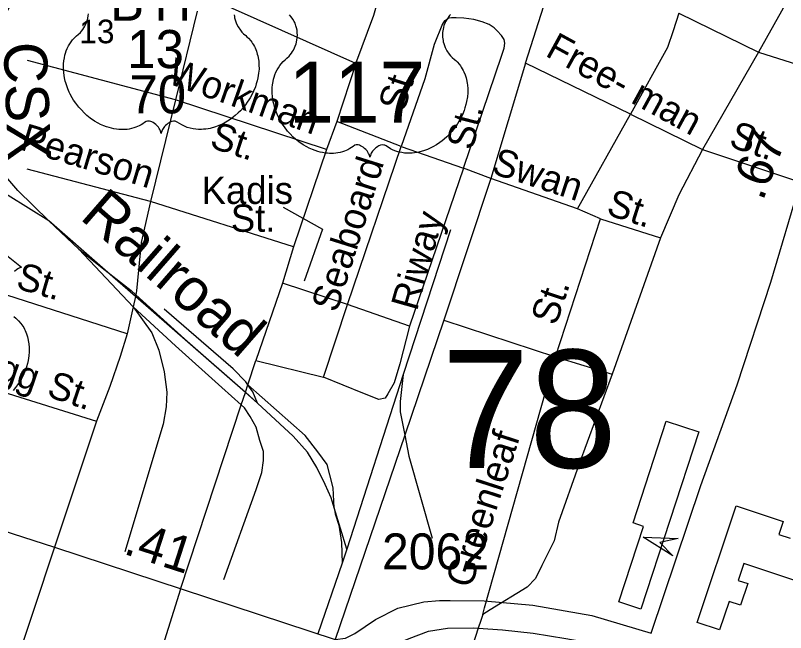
# Model space of a CAD drawing. Extents: x 2206922 to 2357709, y 510027 to 673830.
# Drawn here: x 2298965 to 2301643, y 599186 to 601332 of the extents above; entities that cross this region are included whole.
import ezdxf

# ---------------------------------------------------------------- set-up
doc = ezdxf.new("R2010")
doc.units = 0
for name, color, linetype in [('Exist Cultural Warehouse Building Footprint', 7, 'Continuous'), ('Exist Railroad Mainline', 7, 'Continuous'), ('Exist Railroad Mainline Label', 7, 'Continuous'), ('Exist Railroad Siding', 7, 'Continuous'), ('Exist Road Non-System Type 51', 7, 'Continuous'), ('Exist Road Non-System Type 51 Label', 7, 'Continuous'), ('Exist Road Primary US Attributed', 7, 'Continuous'), ('Exist Road Primary US Label', 7, 'Continuous'), ('Exist Road Primary US Mileage Tenths English Label', 7, 'Continuous'), ('Exist Road Primary US Shield CELL', 7, 'Continuous'), ('Exist Road Primary US Shield Number Label', 7, 'Continuous'), ('Exist Road Primary US Structure NCDOT Private Pedestrian Attributed CELL', 7, 'Continuous'), ('Exist Road Primary US UnDivided 4 Lane Attributed', 7, 'Continuous'), ('Exist Road Secondary Mileage Hundredths English Label', 7, 'Continuous'), ('Exist Road Secondary Structure Standard Bridge Number Label', 7, 'Continuous'), ('Exist Road Secondary Type 51 Attributed', 7, 'Continuous'), ('Exist Road Secondary Type 51 Number Label', 7, 'Continuous')]:
    doc.layers.add(name, color=color, linetype=linetype)

msp = doc.modelspace()

# ---------------------------------------------------------------- linework, layer by layer
at = {"layer": 'Exist Cultural Warehouse Building Footprint'}
for p, q in [((2301112.7, 599567.7), (2301228.2, 599920.7)), ((2301228.2, 599920.7), (2301341.2, 599883.8)), ((2301341.2, 599883.8), (2301139.8, 599268.2)), ((2301335.7, 599221.3), (2301470.8, 599627.1)), ((2301470.8, 599627.1), (2301634.7, 599572.5)), ((2301149.5, 599555.6), (2301112.7, 599567.7)), ((2301634.7, 599572.5), (2301619.8, 599527.7)), ((2301063.6, 599293.2), (2301149.5, 599555.6)), ((2301619.8, 599527.7), (2301658.7, 599514.7)), ((2301497.8, 599426.6), (2301478.3, 599367.9)), ((2301735.4, 599347.4), (2301497.8, 599426.6)), ((2301478.3, 599367.9), (2301511.4, 599356.8)), ((2301511.4, 599356.8), (2301486.3, 599281.5)), ((2301139.8, 599268.2), (2301063.6, 599293.2)), ((2301446.6, 599294.7), (2301413.5, 599195.4)), ((2301486.3, 599281.5), (2301446.6, 599294.7)), ((2301413.5, 599195.4), (2301335.7, 599221.3))]:
    msp.add_line(p, q, dxfattribs=at)
at = {"layer": 'Exist Railroad Mainline'}
for p, q in [((2299080.7, 600617.7), (2299185.5, 600519)), ((2299276.9, 600446.5), (2299080.7, 600617.7)), ((2300478.3, 600586.9), (2300313.6, 600083.3)), ((2299185.5, 600519), (2299276.9, 600446.5)), ((2300313.6, 600083.3), (2300116.7, 599476)), ((2300072.9, 599620.4), (2300062.5, 599654.8)), ((2300116.7, 599476), (2300072.9, 599620.4)), ((2300116.7, 599476), (2300100.9, 599427.3)), ((2300100.9, 599427.3), (2300016.7, 599182.2))]:
    msp.add_line(p, q, dxfattribs=at)
for points in [[(2299080.7, 600617.7), (2298973.5, 600722.6), (2298924.9, 600780.1), (2298904.5, 600825.9), (2298885.7, 600893.5), (2298872.5, 601013.4), (2298875.1, 601145.3), (2298886.1, 601229.4), (2298897.6, 601271.5), (2298915.3, 601309.6), (2298999.7, 601458.5)], [(2299080.7, 600617.7), (2298939.7, 600706.3), (2298869.5, 600741.4), (2298811.3, 600760.9), (2298743.1, 600774.1), (2298691.2, 600777.6), (2298629.1, 600778.9), (2298581.2, 600776.4), (2298519.5, 600759.7), (2298453.7, 600733), (2298386.3, 600688.2), (2298316.9, 600633.6), (2298241.8, 600562.8)], [(2299276.9, 600446.5), (2299367, 600375.1), (2299383.2, 600360.4), (2299552.8, 600207.1), (2299764.3, 600021.5), (2299807.1, 599984)], [(2299807.1, 599984), (2299764.3, 600021.4), (2299382, 600354.9), (2299276.9, 600446.5)], [(2300062.5, 599654.8), (2300042.1, 599700.6), (2300013.4, 599760.3), (2299980.9, 599814), (2299930.2, 599869.3), (2299807.1, 599984)], [(2300072.9, 599620.4), (2300077, 599599), (2300089.4, 599559.3), (2300098.2, 599499.4), (2300100.9, 599427.3)], [(2300273.9, 599141.4), (2300333.5, 599166.1), (2300401.4, 599190.8), (2300467.1, 599201.5), (2300559.1, 599202.4), (2300574.4, 599201.3), (2300659, 599195.4), (2300765.1, 599184.7), (2300879.3, 599165.9), (2301005.4, 599143.2), (2301103.5, 599126.4), (2301154.3, 599121.4)]]:
    msp.add_lwpolyline(points, dxfattribs=at)
at = {"layer": 'Exist Railroad Siding'}
msp.add_line((2299373.7, 600319.1), (2299185.5, 600519), dxfattribs=at)
for points in [[(2299373.7, 600319.1), (2299373.9, 600318.8), (2299438.6, 600227.9), (2299463.2, 600168.1), (2299482.1, 600092.4), (2299490.9, 600022.6), (2299489.4, 599970.5), (2299478, 599910.4), (2299344.9, 599467.3)], [(2299689.7, 599371.1), (2299802.3, 599684.1), (2299821.7, 599742.3), (2299827.2, 599784.3), (2299826.9, 599816.3), (2299814.4, 599854), (2299801.9, 599899.9), (2299781.6, 599937.7), (2299761.2, 599967.5), (2299749.9, 599977.7), (2299682.5, 600038.5), (2299521, 600182.8), (2299373.9, 600318.9), (2299373.7, 600319.1)], [(2299773.1, 600048.1), (2299766.3, 600057.5), (2299721.9, 600103), (2299481.7, 600310.3)], [(2300313.6, 600083.3), (2300302.8, 599989.2), (2300303.1, 599953.2), (2300318.6, 599872.7), (2300332.7, 599799.8), (2300413.9, 599514.8)], [(2299807.1, 599984), (2299790.7, 600023.7), (2299773.1, 600048.1)], [(2300072.9, 599620.4), (2300070.1, 599688.9), (2300057.7, 599734.8), (2300049.2, 599770.7), (2300016.8, 599814.2), (2299972.1, 599871.8), (2299773.1, 600048.1)]]:
    msp.add_lwpolyline(points, dxfattribs=at)
at = {"layer": 'Exist Road Non-System Type 51'}
for p, q in [((2301735.6, 601537.1), (2301549.4, 601204.5)), ((2300738.2, 601165.6), (2300849.1, 601512.7)), ((2300148.7, 601164.5), (2299607.9, 601406.3)), ((2299596.8, 601346.4), (2299521.4, 601038.1)), ((2301272.4, 601339.7), (2301549.4, 601204.5)), ((2301549.4, 601204.5), (2301354.4, 600866.2)), ((2301549.4, 601204.5), (2301824.6, 601116.9)), ((2299521.4, 601038.1), (2299007.2, 601174.5)), ((2300148.7, 601164.5), (2300082.2, 600962.7)), ((2300738.2, 601165.6), (2300618.6, 600765.3)), ((2301103.9, 600988.2), (2300738.2, 601165.6)), ((2299521.4, 601038.1), (2299435, 600684.4)), ((2300046.7, 600865.1), (2299521.4, 601038.1)), ((2300920, 600658.9), (2301103.9, 600988.2)), ((2301103.9, 600988.2), (2301354.4, 600866.2)), ((2300082.2, 600962.7), (2300046.7, 600865.1)), ((2300306, 600876.2), (2300082.2, 600962.7)), ((2300046.7, 600865.1), (2299931.5, 600526.9)), ((2300119.9, 600327.3), (2300306, 600876.2)), ((2300306, 600876.2), (2300523.3, 600800.8)), ((2301354.4, 600866.2), (2301691.7, 600753.2)), ((2299435, 600684.4), (2299005, 600797.5)), ((2300523.3, 600800.8), (2300334.9, 600251.9)), ((2300618.6, 600765.3), (2300523.3, 600800.8)), ((2300618.6, 600765.3), (2300454.5, 600271.9)), ((2300920, 600658.9), (2300618.6, 600765.3)), ((2299931.5, 600526.9), (2299435, 600684.4)), ((2300999.8, 600624.5), (2300920, 600658.9)), ((2300842.4, 600144.3), (2300999.8, 600624.5)), ((2300999.8, 600624.5), (2301208.1, 600559.1)), ((2301208.1, 600559.1), (2301039.7, 600084.5)), ((2299931.5, 600526.9), (2299893.8, 600400.5)), ((2299893.8, 600400.5), (2299800.7, 600132.1)), ((2300119.9, 600327.3), (2299893.8, 600400.5)), ((2299353, 600225.3), (2298885.3, 600375)), ((2299382, 600354.9), (2299373.9, 600318.9)), ((2299383.2, 600360.4), (2299382, 600354.9)), ((2299373.9, 600318.8), (2299353, 600225.3)), ((2299373.9, 600318.9), (2299373.9, 600318.8)), ((2300035.6, 600074.5), (2300119.9, 600327.3)), ((2300334.9, 600251.9), (2300119.9, 600327.3)), ((2300454.5, 600271.9), (2300318.6, 599872.7)), ((2300454.5, 600271.9), (2300842.4, 600144.3)), ((2299773.1, 600048.1), (2299800.7, 600132.1)), ((2299800.7, 600132.1), (2300035.6, 600074.5)), ((2300596.5, 599272.4), (2300842.4, 600144.3)), ((2300842.4, 600144.3), (2301039.7, 600084.5)), ((2298776.7, 600067.8), (2299246.6, 599921.5)), ((2299764.3, 600021.5), (2299773.1, 600048.1)), ((2299749.9, 599977.7), (2299764.3, 600021.4)), ((2299764.3, 600021.4), (2299764.3, 600021.5)), ((2299539.2, 599337.1), (2299749.9, 599977.7)), ((2300318.6, 599872.7), (2300076.9, 599162.7)), ((2299539.2, 599337.1), (2299398.1, 598888.7)), ((2300590, 599249.3), (2300596.5, 599272.4)), ((2300590, 599249.3), (2300583.2, 599228.4)), ((2300615.9, 599265.1), (2300590, 599249.3)), ((2300583.2, 599228.4), (2300574.4, 599201.3))]:
    msp.add_line(p, q, dxfattribs=at)
for points in [[(2300148.7, 601164.5), (2300210.7, 601333.1), (2300226.3, 601386.3), (2300235.1, 601412.9), (2300244.4, 601439.7), (2300249.2, 601457.1), (2300249.2, 601463.4), (2300248.4, 601469.1), (2300245.5, 601472.5), (2300240.4, 601476.8), (2300219.6, 601486.1), (2299984.7, 601594.8)], [(2301272.4, 601339.7), (2301252.4, 601277.6), (2301232.5, 601220), (2301103.9, 600988.2)], [(2300523.3, 600800.8), (2300656.2, 601193.4), (2300664.9, 601217.6), (2300667.3, 601235.5), (2300664.9, 601247.8), (2300654.7, 601261.8), (2300640.1, 601278.6), (2300629.4, 601288.3), (2300611.9, 601299.8), (2300587.9, 601309.3), (2300558.7, 601317.6), (2300524.3, 601322.2), (2300497.4, 601323.3), (2300480.7, 601323.8), (2300471.5, 601321.7), (2300465.1, 601317.9), (2300457, 601312.5), (2300450.1, 601302), (2300421.3, 601231.1), (2300388.1, 601111.3), (2300306, 600876.2)], [(2301354.4, 600866.2), (2301272.4, 600707.7), (2301208.1, 600559.1)], [(2299435, 600684.4), (2299401.8, 600542.4), (2299386.2, 600373.9), (2299383.2, 600360.4)], [(2300334.9, 600251.9), (2300301.6, 600121.1), (2300281.7, 600054.5), (2300259.5, 600016.8), (2300250.6, 600001.3), (2300228.5, 599996.9), (2300173.1, 600019), (2300035.6, 600074.5)], [(2299353, 600225.3), (2299328.6, 600145.5), (2299293.1, 600041.2), (2299246.6, 599921.5)], [(2301039.7, 600084.5), (2300924.4, 599769.5), (2300853.5, 599569.9), (2300838, 599505.6), (2300795.9, 599419.1), (2300773.7, 599374.8), (2300744.9, 599343.7), (2300615.9, 599265.1)], [(2299246.6, 599921.5), (2299110.7, 599514.6), (2299100.3, 599483.4)], [(2300574.4, 599201.3), (2300534.2, 599078.4), (2300356.3, 598552.4)]]:
    msp.add_lwpolyline(points, dxfattribs=at)
at = {"layer": 'Exist Road Non-System Type 51 Label'}
msp.add_lwpolyline([(2299895.7, 600665.7), (2300033.1, 600588.4), (2299968.7, 600407.9)], dxfattribs=at)
at = {"layer": 'Exist Road Primary US Attributed'}
for points in [[(2298262.4, 599954.4), (2298279.6, 599933.7), (2298313, 599889.9), (2298372.8, 599824.3), (2298444.3, 599756.2), (2298539.6, 599685.3), (2298654.8, 599634.3), (2298880.9, 599554.4), (2299100.3, 599483.4)], [(2299100.3, 599483.4), (2298951.8, 599035.4), (2298779.1, 598532.2)]]:
    msp.add_lwpolyline(points, dxfattribs=at)
at = {"layer": 'Exist Road Primary US Shield CELL'}
for points in [[(2299725.1, 601333.6), (2299726.1, 601327.9), (2299727, 601322.9), (2299728.6, 601316.7), (2299730.8, 601309.6), (2299733.7, 601302.7), (2299739.5, 601291.5), (2299747.1, 601280.1), (2299752.5, 601273.7), (2299757.8, 601268.3), (2299765.7, 601261.6), (2299770, 601257.8), (2299775, 601252.8), (2299783, 601243.5), (2299786.3, 601239.1), (2299789.6, 601234.1), (2299792.6, 601229), (2299795.7, 601223.6), (2299798.1, 601218.8), (2299802.6, 601207.8), (2299805.9, 601197.1), (2299807.4, 601191.4), (2299809.8, 601178.8), (2299810.7, 601172.6), (2299811.7, 601160.3), (2299811.8, 601145.4), (2299810.6, 601131.2), (2299808, 601114.8), (2299805.8, 601104.9), (2299802.4, 601093.4), (2299799.1, 601083.4), (2299793.2, 601068.8), (2299788, 601058.1), (2299781.3, 601045.7), (2299776.6, 601038.2), (2299771.2, 601030.1), (2299764.5, 601020.8), (2299756.6, 601011), (2299747.1, 601000.5), (2299739.4, 600992.9), (2299729.4, 600983.9), (2299723.3, 600978.9), (2299714.7, 600972.4), (2299702.8, 600964.5), (2299691.1, 600957.7), (2299681.2, 600952.6), (2299672.4, 600948.8), (2299661, 600944.5), (2299642, 600939.2), (2299635.1, 600937.8), (2299626.9, 600936.6), (2299619.2, 600935.8), (2299611.8, 600935.4), (2299601.7, 600935.4), (2299591.8, 600936.1), (2299582.4, 600937.5), (2299572.6, 600939.5), (2299562.3, 600942.6), (2299553, 600946.2), (2299543.6, 600950.9), (2299527.7, 600960.9), (2299523.1, 600963.3), (2299520.5, 600964), (2299514.4, 600964.3), (2299508.6, 600963.1), (2299502.7, 600960.7), (2299499.1, 600958.8), (2299494.3, 600955.7), (2299490.7, 600952.8), (2299486.3, 600948.6), (2299483.3, 600945.2), (2299480.9, 600942.4), (2299476.5, 600935.4), (2299474.9, 600932), (2299473.2, 600927.7), (2299471.7, 600921.3), (2299469.7, 600929.3), (2299467.3, 600934.7), (2299464.6, 600939.2), (2299461.8, 600943.3), (2299457.3, 600948.4), (2299453.3, 600952.3), (2299448.4, 600956.2), (2299443.2, 600959.4), (2299439.1, 600961.5), (2299435.3, 600962.9), (2299430.7, 600964.1), (2299426.9, 600964.4), (2299423.8, 600964.3), (2299419.5, 600963.3), (2299413.7, 600959.1), (2299408.1, 600955.3), (2299402.1, 600951.6), (2299395, 600947.8), (2299389.8, 600945.4), (2299383.5, 600943), (2299376.2, 600940.5), (2299368.3, 600938.5), (2299360.2, 600936.9), (2299353.1, 600935.7), (2299345.4, 600935), (2299338.5, 600934.8), (2299331.3, 600934.9), (2299324.5, 600935.4), (2299316.7, 600936.1), (2299307, 600937.6), (2299298.9, 600939.4), (2299290.4, 600941.7), (2299281.7, 600944.4), (2299272.4, 600948), (2299260.7, 600953.1), (2299252.5, 600957.2), (2299239.7, 600964.6), (2299224.7, 600975), (2299213.3, 600984.2), (2299205, 600991.7), (2299192.8, 601004.2), (2299185.6, 601012.3), (2299174.3, 601026.9), (2299167.1, 601037.5), (2299162.4, 601045.2), (2299155.6, 601057.7), (2299151.8, 601065.5), (2299147, 601076.9), (2299143.1, 601087.3), (2299139.9, 601097.2), (2299138.2, 601103.5), (2299135.8, 601114.5), (2299134.3, 601122.4), (2299132.9, 601133.1), (2299132.1, 601144.4), (2299131.9, 601154.8), (2299132.2, 601163.5), (2299133.2, 601173.6), (2299134.9, 601184.3), (2299136.9, 601193.5), (2299138.8, 601200.1), (2299141.5, 601208.1), (2299145.1, 601217), (2299149.4, 601225.5), (2299153.5, 601232.6), (2299158.6, 601240.2), (2299163.6, 601246.7), (2299170.1, 601253.8), (2299177, 601260.3), (2299183.2, 601265.4), (2299190.7, 601272.7), (2299194.6, 601277.1), (2299199.2, 601283.3), (2299202.9, 601289), (2299205.9, 601294.1), (2299209.8, 601301.6), (2299212.2, 601307.2), (2299215.1, 601315.9), (2299216.6, 601322), (2299218.1, 601329.8), (2299219.1, 601337.2)], [(2300478.3, 601335.1), (2300474.8, 601331.3), (2300471.7, 601327.7), (2300468, 601322.6), (2300464.6, 601317.4), (2300461.4, 601311.7), (2300459, 601306.8), (2300455, 601296.4), (2300453.1, 601289.9), (2300451.9, 601284.3), (2300450.4, 601272.9), (2300450, 601267.4), (2300450, 601262), (2300450.3, 601256.3), (2300450.8, 601250.8), (2300451.8, 601245.1), (2300452.7, 601240.1), (2300454.3, 601234), (2300456.6, 601226.8), (2300459.4, 601219.9), (2300465.3, 601208.7), (2300472.9, 601197.3), (2300478.3, 601191), (2300483.6, 601185.5), (2300491.5, 601178.8), (2300495.8, 601175), (2300500.7, 601170.1), (2300508.8, 601160.7), (2300512.1, 601156.3), (2300515.4, 601151.4), (2300518.4, 601146.3), (2300521.4, 601140.8), (2300523.9, 601136), (2300528.4, 601125), (2300531.7, 601114.3), (2300533.2, 601108.7), (2300535.6, 601096), (2300536.5, 601089.8), (2300537.5, 601077.5), (2300537.5, 601062.6), (2300536.4, 601048.5), (2300533.7, 601032), (2300531.5, 601022.1), (2300528.2, 601010.6), (2300524.9, 601000.7), (2300519, 600986), (2300513.8, 600975.4), (2300507, 600962.9), (2300502.4, 600955.4), (2300497, 600947.3), (2300490.3, 600938.1), (2300482.4, 600928.2), (2300472.9, 600917.8), (2300465.2, 600910.1), (2300455.2, 600901.1), (2300449.1, 600896.1), (2300440.4, 600889.6), (2300428.6, 600881.7), (2300416.9, 600874.9), (2300407, 600869.8), (2300398.1, 600866), (2300386.8, 600861.7), (2300367.8, 600856.5), (2300360.9, 600855), (2300352.7, 600853.8), (2300345, 600853), (2300337.5, 600852.6), (2300327.5, 600852.6), (2300317.6, 600853.3), (2300308.1, 600854.7), (2300298.3, 600856.8), (2300288.1, 600859.8), (2300278.8, 600863.5), (2300269.4, 600868.1), (2300253.5, 600878.1), (2300248.9, 600880.5), (2300246.3, 600881.2), (2300240.1, 600881.5), (2300234.4, 600880.3), (2300228.4, 600878), (2300224.9, 600876.1), (2300220.1, 600873), (2300216.5, 600870.1), (2300212.1, 600865.9), (2300209, 600862.4), (2300206.7, 600859.7), (2300202.2, 600852.6), (2300200.6, 600849.2), (2300199, 600844.9), (2300197.5, 600838.5), (2300195.5, 600846.6), (2300193.1, 600851.9), (2300190.4, 600856.5), (2300187.5, 600860.5), (2300183.1, 600865.7), (2300179, 600869.5), (2300174.2, 600873.5), (2300169, 600876.6), (2300164.9, 600878.7), (2300161.1, 600880.2), (2300156.4, 600881.3), (2300152.6, 600881.6), (2300149.5, 600881.5), (2300145.2, 600880.6), (2300139.4, 600876.4), (2300133.9, 600872.6), (2300127.9, 600868.8), (2300120.8, 600865), (2300115.5, 600862.6), (2300109.3, 600860.2), (2300102, 600857.8), (2300094.1, 600855.7), (2300086, 600854.1), (2300078.9, 600853), (2300071.2, 600852.3), (2300064.3, 600852.1), (2300057.1, 600852.1), (2300050.3, 600852.7), (2300042.5, 600853.3), (2300032.8, 600854.8), (2300024.7, 600856.6), (2300016.2, 600858.9), (2300007.5, 600861.6), (2299998.1, 600865.2), (2299986.4, 600870.3), (2299978.3, 600874.5), (2299965.5, 600881.8), (2299950.4, 600892.3), (2299939.1, 600901.4), (2299930.8, 600909), (2299918.5, 600921.4), (2299911.4, 600929.6), (2299900.1, 600944.2), (2299892.9, 600954.7), (2299888.2, 600962.5), (2299881.4, 600974.9), (2299877.6, 600982.8), (2299872.7, 600994.1), (2299868.9, 601004.6), (2299865.7, 601014.4), (2299864, 601020.7), (2299861.6, 601031.8), (2299860.1, 601039.6), (2299858.7, 601050.3), (2299857.9, 601061.6), (2299857.7, 601072), (2299858, 601080.7), (2299859, 601090.8), (2299860.7, 601101.5), (2299862.7, 601110.7), (2299864.6, 601117.3), (2299867.3, 601125.4), (2299870.9, 601134.3), (2299875.2, 601142.8), (2299879.2, 601149.8), (2299884.3, 601157.4), (2299889.3, 601163.9), (2299895.9, 601171), (2299902.7, 601177.6), (2299909, 601182.7), (2299916.5, 601190), (2299920.3, 601194.4), (2299925, 601200.5), (2299928.7, 601206.2), (2299931.7, 601211.3), (2299935.6, 601218.8), (2299937.9, 601224.5), (2299940.9, 601233.1), (2299942.4, 601239.2), (2299943.9, 601247), (2299944.9, 601254.4), (2299945.3, 601263.6), (2299945, 601271.2), (2299944.1, 601280.1), (2299942.4, 601288.6), (2299940.4, 601296), (2299937.2, 601304.6), (2299934.3, 601310.8), (2299929.3, 601319.2), (2299923.9, 601327), (2299918.2, 601333.4)], [(2298856.7, 600558.6), (2298985.3, 600456.1), (2298982.3, 600455), (2298975.3, 600451.6), (2298969.7, 600448.3), (2298960.9, 600442.1)], [(2298958.6, 600285.5), (2298966.5, 600278.8), (2298970.8, 600275), (2298975.8, 600270), (2298983.8, 600260.7), (2298987.1, 600256.3), (2298990.4, 600251.3), (2298993.4, 600246.3), (2298996.5, 600240.8), (2298998.9, 600236), (2299003.4, 600225), (2299006.7, 600214.3), (2299008.2, 600208.6), (2299010.6, 600196), (2299011.5, 600189.8), (2299012.5, 600177.5), (2299012.6, 600162.6), (2299011.4, 600148.5), (2299008.8, 600132), (2299006.6, 600122.1), (2299003.2, 600110.6), (2298999.9, 600100.7), (2298994, 600086), (2298988.8, 600075.4), (2298982.1, 600062.9), (2298977.4, 600055.4), (2298972, 600047.3), (2298965.3, 600038.1), (2298957.4, 600028.2)]]:
    msp.add_lwpolyline(points, dxfattribs=at)
at = {"layer": 'Exist Road Primary US Structure NCDOT Private Pedestrian Attributed CELL'}
msp.add_lwpolyline([(2301250.6, 599452.7), (2301147.8, 599518.2), (2301269.6, 599512.9), (2301205.9, 599499.8)], close=True, dxfattribs=at)
at = {"layer": 'Exist Road Primary US UnDivided 4 Lane Attributed'}
msp.add_lwpolyline([(2301176, 599183.7), (2301348.9, 599697.6), (2301474.6, 600047.9), (2301592.3, 600404.5), (2301694.9, 600752.1), (2301824.6, 601116.9), (2301939.5, 601466.2), (2302012.9, 601683.1), (2302022.4, 601711.8), (2302103, 601952.7), (2302152.4, 602118.3), (2302179.9, 602208.4)], dxfattribs=at)
at = {"layer": 'Exist Road Secondary Type 51 Attributed'}
msp.add_lwpolyline([(2299100.3, 599483.4), (2300076.9, 599162.7), (2300113.1, 599167.4), (2300144.6, 599183.2), (2300217, 599232), (2300294.1, 599271.3), (2300384.7, 599292.7), (2300439, 599298.3), (2300476.1, 599297.5), (2300594.3, 599296.4), (2300764.6, 599282), (2300969, 599245.9), (2301176, 599183.7)], dxfattribs=at)

# ---------------------------------------------------------------- texts
at = {"layer": 'Exist Railroad Mainline Label'}
for s, rotation, p in [('CSX', 272.2502, (2298923, 601236.9)), ('Railroad', 318.8991, (2299185, 600626.7))]:
    msp.add_text(s, height=150, rotation=rotation, dxfattribs=at).set_placement(p)
at = {"layer": 'Exist Road Non-System Type 51 Label'}
for s, rotation, p in [('Free- man', 331.3216, (2300803.8, 601192.9)), ('Workman', 340.5833, (2299488.8, 601097)), ('St.', 72.2884, (2300315, 600991.2)), ('St.', 75.7291, (2300554.6, 600860)), ('St.', 341.9627, (2299636.3, 600873.9)), ('St.', 341.1533, (2301442.1, 600877.2)), ('Pearson', 343.2162, (2298976.1, 600866.7)), ('Swan', 341.9785, (2300616.4, 600783.9)), ('Seaboard', 72.5561, (2300082.6, 600295.6)), ('St.', 342.1861, (2301015.9, 600640.3)), ('Riway', 74.2624, (2300360.8, 600301.2)), ('St.', 343.6041, (2298962.3, 600384.2)), ('St.', 71.6534, (2300845.2, 600250.2)), ('Rigg', 341.1227, (2298781.7, 600107.2)), ('St.', 341.1227, (2299069.8, 600008.7)), ('Greenleaf', 72.0756, (2300548.7, 599336.3))]:
    msp.add_text(s, height=95, rotation=rotation, dxfattribs=at).set_placement(p)
for s, p in [('Kadis', (2299612, 600676.4)), ('St.', (2299713.8, 600579.5))]:
    msp.add_text(s, height=95, dxfattribs=at).set_placement(p)
at = {"layer": 'Exist Road Primary US Label'}
msp.add_text('13', height=82.02, dxfattribs=at).set_placement((2299187.2, 601235))
at = {"layer": 'Exist Road Primary US Mileage Tenths English Label'}
msp.add_text('.67', height=125, rotation=69.3538, dxfattribs=at).set_placement((2301563.8, 600683.9))
at = {"layer": 'Exist Road Primary US Shield Number Label'}
for s, height, p in [('BYP', 132.5, (2299293.7, 601313.5)), ('13', 132.5, (2299353.6, 601148.5)), ('117', 212.5, (2299914.8, 600958.9)), ('70', 132.5, (2299361.1, 600991.1))]:
    msp.add_text(s, height=height, dxfattribs=at).set_placement(p)
at = {"layer": 'Exist Road Secondary Mileage Hundredths English Label'}
msp.add_text('.41', height=125, rotation=342.1168, dxfattribs=at).set_placement((2299336.6, 599461.2))
at = {"layer": 'Exist Road Secondary Structure Standard Bridge Number Label'}
msp.add_text('78', height=410.1, dxfattribs=at).set_placement((2300446.7, 599758.9))
at = {"layer": 'Exist Road Secondary Type 51 Number Label'}
msp.add_text('2062', height=125, dxfattribs=at).set_placement((2300239.7, 599406))

doc.saveas('drawing.dxf')
